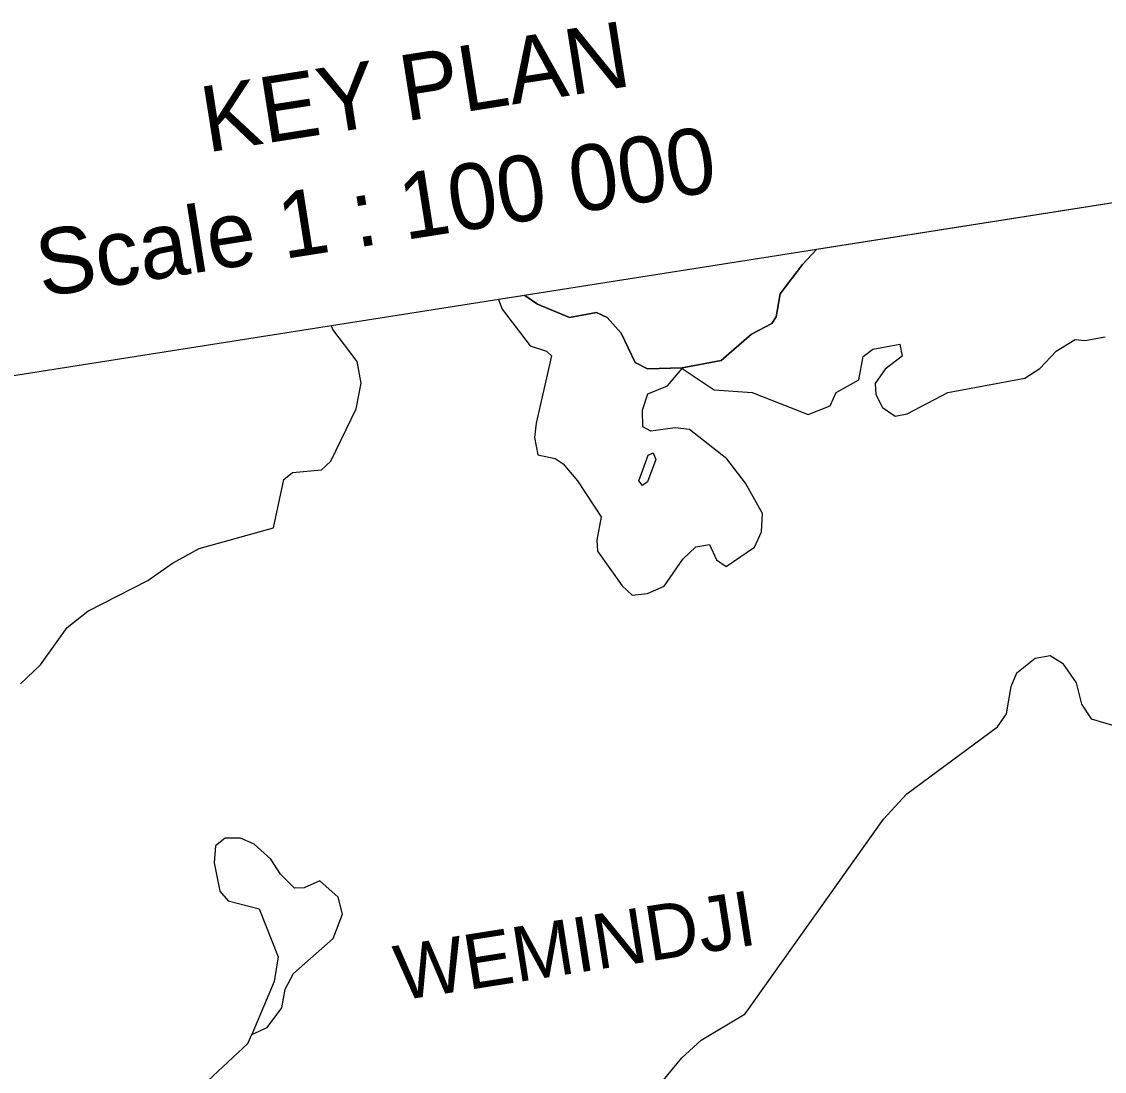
# Model space of a CAD drawing. Extents: x 646142 to 649934, y 5874075 to 5876351.
# Drawn here: x 649445.6 to 649544.1, y 5875650 to 5875745.6 of the extents above; entities that cross this region are included whole.
import ezdxf

# ---------------------------------------------------------------- set-up
doc = ezdxf.new("R2010")
doc.units = 0
doc.layers.add('Niveau 63', color=7, linetype='Continuous')

msp = doc.modelspace()

# ---------------------------------------------------------------- linework, layer by layer
at = {"layer": 'Niveau 63'}
for p, q in [((649463.233, 5875670.523), (649463.131, 5875668.988)), ((649463.131, 5875668.988), (649463.62, 5875666.393)), ((649471.307, 5875666.691), (649470.422, 5875666.653)), ((649472.723, 5875667.339), (649471.307, 5875666.691)), ((649474.393, 5875665.861), (649472.723, 5875667.339)), ((649463.62, 5875666.393), (649464.404, 5875665.524)), ((649464.404, 5875665.524), (649467.212, 5875664.792)), ((649467.212, 5875664.792), (649468.935, 5875660.406)), ((649470.348, 5875658.887), (649473.955, 5875662.087)), ((649468.935, 5875660.406), (649468.579, 5875658.164)), ((649467.939, 5875653.994), (649469.261, 5875655.76))]:
    msp.add_line(p, q, dxfattribs=at)
msp.add_lwpolyline([(649366.035, 5875457.962), (649682.147, 5875507.696), (649644.846, 5875744.78), (649328.735, 5875695.046)], close=True, dxfattribs=at)
for points in [[(649574.812, 5875733.761), (649517.939, 5875724.814), (649516.657, 5875723.449), (649514.627, 5875720.781), (649514.249, 5875718.677), (649513.856, 5875718.089), (649512.006, 5875717.109), (649509.268, 5875714.694), (649505.707, 5875714.033), (649502.54, 5875713.96), (649501.42, 5875714.513), (649500.169, 5875717.191), (649498.873, 5875718.606), (649497.911, 5875719.062), (649495.45, 5875718.615), (649492.545, 5875719.838), (649491.39, 5875720.637)], [(649574.812, 5875733.761), (649517.939, 5875724.814), (649516.657, 5875723.449), (649514.627, 5875720.781), (649514.249, 5875718.677), (649513.856, 5875718.089), (649512.006, 5875717.109), (649509.268, 5875714.694), (649505.707, 5875714.033), (649502.54, 5875713.96), (649501.42, 5875714.513), (649500.169, 5875717.191), (649498.873, 5875718.606), (649497.911, 5875719.062), (649495.45, 5875718.615), (649492.545, 5875719.838), (649491.39, 5875720.637)], [(649491.39, 5875720.637), (649492.545, 5875719.838), (649495.45, 5875718.615), (649497.911, 5875719.062), (649498.873, 5875718.606), (649500.169, 5875717.191), (649501.42, 5875714.513), (649502.54, 5875713.96), (649505.707, 5875714.033), (649509.268, 5875714.694), (649512.006, 5875717.109), (649513.856, 5875718.089), (649514.249, 5875718.677), (649514.627, 5875720.781), (649516.657, 5875723.449), (649517.939, 5875724.814)], [(649491.39, 5875720.637), (649492.545, 5875719.838), (649495.45, 5875718.615), (649497.911, 5875719.062), (649498.873, 5875718.606), (649500.169, 5875717.191), (649501.42, 5875714.513), (649502.54, 5875713.96), (649505.707, 5875714.033), (649509.268, 5875714.694), (649512.006, 5875717.109), (649513.856, 5875718.089), (649514.249, 5875718.677), (649514.627, 5875720.781), (649516.657, 5875723.449), (649517.939, 5875724.814)], [(649491.39, 5875720.637), (649488.991, 5875720.259), (649489.338, 5875719.374), (649491.869, 5875716.026), (649493.361, 5875715.553), (649493.814, 5875715.118), (649492.407, 5875709.005), (649492.267, 5875707.707), (649492.558, 5875706.113), (649494.15, 5875705.776), (649494.875, 5875705.283), (649496.19, 5875703.749), (649498.327, 5875700.461), (649497.949, 5875698.357), (649498.006, 5875697.353), (649500.243, 5875694.203), (649501.166, 5875693.356), (649502.541, 5875693.491), (649504.076, 5875694.158), (649505.772, 5875696.632), (649506.956, 5875697.729), (649508.195, 5875697.964), (649508.84, 5875696.568), (649509.705, 5875695.955), (649512.303, 5875697.72), (649512.933, 5875699.115), (649513.018, 5875700.768), (649511.468, 5875703.541), (649509.781, 5875705.766), (649506.366, 5875708.427), (649505.069, 5875708.567), (649502.847, 5875708.278), (649502.137, 5875708.673), (649502.101, 5875710.186), (649502.595, 5875711.681), (649504.367, 5875712.385), (649505.716, 5875713.974), (649508.632, 5875712.043), (649512.092, 5875711.798), (649517.164, 5875709.802), (649519.19, 5875710.566), (649519.724, 5875711.804), (649521.789, 5875712.959), (649522.167, 5875715.064), (649523.054, 5875715.73), (649525.511, 5875716.197), (649525.725, 5875715.097), (649524.169, 5875713.921), (649523.262, 5875712.604), (649523.319, 5875711.601), (649523.927, 5875710.441), (649525.087, 5875709.631), (649526.187, 5875709.845), (649529.887, 5875711.804), (649536.89, 5875713.108), (649538.249, 5875713.99), (649539.746, 5875715.542), (649541.459, 5875716.621), (649542.363, 5875716.54), (649544.194, 5875716.869)], [(649491.39, 5875720.637), (649488.991, 5875720.259), (649489.338, 5875719.374), (649491.869, 5875716.026), (649493.361, 5875715.553), (649493.814, 5875715.118), (649492.407, 5875709.005), (649492.267, 5875707.707), (649492.558, 5875706.113), (649494.15, 5875705.776), (649494.875, 5875705.283), (649496.19, 5875703.749), (649498.327, 5875700.461), (649497.949, 5875698.357), (649498.006, 5875697.353), (649500.243, 5875694.203), (649501.166, 5875693.356), (649502.541, 5875693.491), (649504.076, 5875694.158), (649505.772, 5875696.632), (649506.956, 5875697.729), (649508.195, 5875697.964), (649508.84, 5875696.568), (649509.705, 5875695.955), (649512.303, 5875697.72), (649512.933, 5875699.115), (649513.018, 5875700.768), (649511.468, 5875703.541), (649509.781, 5875705.766), (649506.366, 5875708.427), (649505.069, 5875708.567), (649502.847, 5875708.278), (649502.137, 5875708.673), (649502.101, 5875710.186), (649502.595, 5875711.681), (649504.367, 5875712.385), (649505.716, 5875713.974), (649508.632, 5875712.043), (649512.092, 5875711.798), (649517.164, 5875709.802), (649519.19, 5875710.566), (649519.724, 5875711.804), (649521.789, 5875712.959), (649522.167, 5875715.064), (649523.054, 5875715.73), (649525.511, 5875716.197), (649525.725, 5875715.097), (649524.169, 5875713.921), (649523.262, 5875712.604), (649523.319, 5875711.601), (649523.927, 5875710.441), (649525.087, 5875709.631), (649526.187, 5875709.845), (649529.887, 5875711.804), (649536.89, 5875713.108), (649538.249, 5875713.99), (649539.746, 5875715.542), (649541.459, 5875716.621), (649542.363, 5875716.54), (649544.194, 5875716.869)], [(649445.487, 5875685.264), (649447.318, 5875687.01), (649449.742, 5875690.388), (649451.633, 5875691.88), (649457.084, 5875694.681), (649459.328, 5875696.249), (649461.75, 5875697.581), (649468.518, 5875699.476), (649469.468, 5875703.857), (649470.237, 5875704.504), (649472.873, 5875704.737), (649473.738, 5875705.541), (649476.027, 5875710.295), (649476.486, 5875712.655), (649476.116, 5875714.621), (649473.92, 5875717.515), (649473.804, 5875717.87)], [(649503.079, 5875706.29), (649503.313, 5875705.7), (649502.561, 5875703.658), (649502.108, 5875703.323), (649501.776, 5875703.757), (649502.606, 5875706.074), (649503.079, 5875706.29)], [(649503.079, 5875706.29), (649503.313, 5875705.7), (649502.561, 5875703.658), (649502.108, 5875703.323), (649501.776, 5875703.757), (649502.606, 5875706.074), (649503.079, 5875706.29)], [(649503.313, 5875705.7), (649502.561, 5875703.658), (649502.108, 5875703.323), (649501.776, 5875703.757), (649502.606, 5875706.074), (649503.079, 5875706.29), (649503.313, 5875705.7)], [(649503.313, 5875705.7), (649502.561, 5875703.658), (649502.108, 5875703.323), (649501.776, 5875703.757), (649502.606, 5875706.074), (649503.079, 5875706.29), (649503.313, 5875705.7)], [(649500.721, 5875645.222), (649505.688, 5875651.227), (649507.422, 5875652.816), (649511.436, 5875655.229), (649524.036, 5875672.942), (649526.142, 5875675.258), (649534.414, 5875681.358), (649535.221, 5875682.537), (649535.638, 5875685.032), (649536.172, 5875686.27), (649537.825, 5875687.604), (649539.182, 5875687.858), (649540.323, 5875687.166), (649541.56, 5875685.357), (649542.045, 5875683.429), (649542.927, 5875682.069), (649545.072, 5875681.435)], [(649468.579, 5875658.164), (649466.543, 5875653.349), (649467.939, 5875653.994), (649469.261, 5875655.76), (649469.579, 5875657.471), (649470.348, 5875658.887), (649473.955, 5875662.087), (649474.803, 5875664.285), (649474.393, 5875665.861), (649472.723, 5875667.339), (649471.307, 5875666.691), (649470.422, 5875666.653), (649469.165, 5875667.954), (649468.283, 5875669.313), (649466.753, 5875670.672), (649465.515, 5875671.206), (649464.117, 5875671.209), (649463.233, 5875670.523), (649463.131, 5875668.988), (649463.62, 5875666.393), (649464.404, 5875665.524), (649467.212, 5875664.792), (649468.935, 5875660.406), (649468.579, 5875658.164)], [(649465.515, 5875671.206), (649464.117, 5875671.209), (649463.233, 5875670.523)], [(649468.283, 5875669.313), (649466.753, 5875670.672), (649465.515, 5875671.206)], [(649470.422, 5875666.653), (649469.165, 5875667.954), (649468.283, 5875669.313)], [(649473.955, 5875662.087), (649474.803, 5875664.285), (649474.393, 5875665.861)], [(649469.261, 5875655.76), (649469.579, 5875657.471), (649470.348, 5875658.887)], [(649468.579, 5875658.164), (649466.543, 5875653.349), (649467.939, 5875653.994)], [(649456.874, 5875645.187), (649458.527, 5875646.52), (649462.071, 5875648.697), (649466.187, 5875652.523), (649466.543, 5875653.349)]]:
    msp.add_lwpolyline(points, dxfattribs=at)

# ---------------------------------------------------------------- texts
for s, height, p in [('KEY PLAN', 6, (649462.47, 5875733.63)), ('KEY PLAN', 6, (649462.47, 5875733.63)), ('Scale 1 : 100 000', 6, (649447.42, 5875720.47)), ('Scale 1 : 100 000', 6, (649447.42, 5875720.47)), ('WEMINDJI', 5, (649480, 5875656.42)), ('WEMINDJI', 5, (649480, 5875656.42))]:
    msp.add_text(s, height=height, rotation=8.94112, dxfattribs=at).set_placement(p)

doc.saveas('drawing.dxf')
